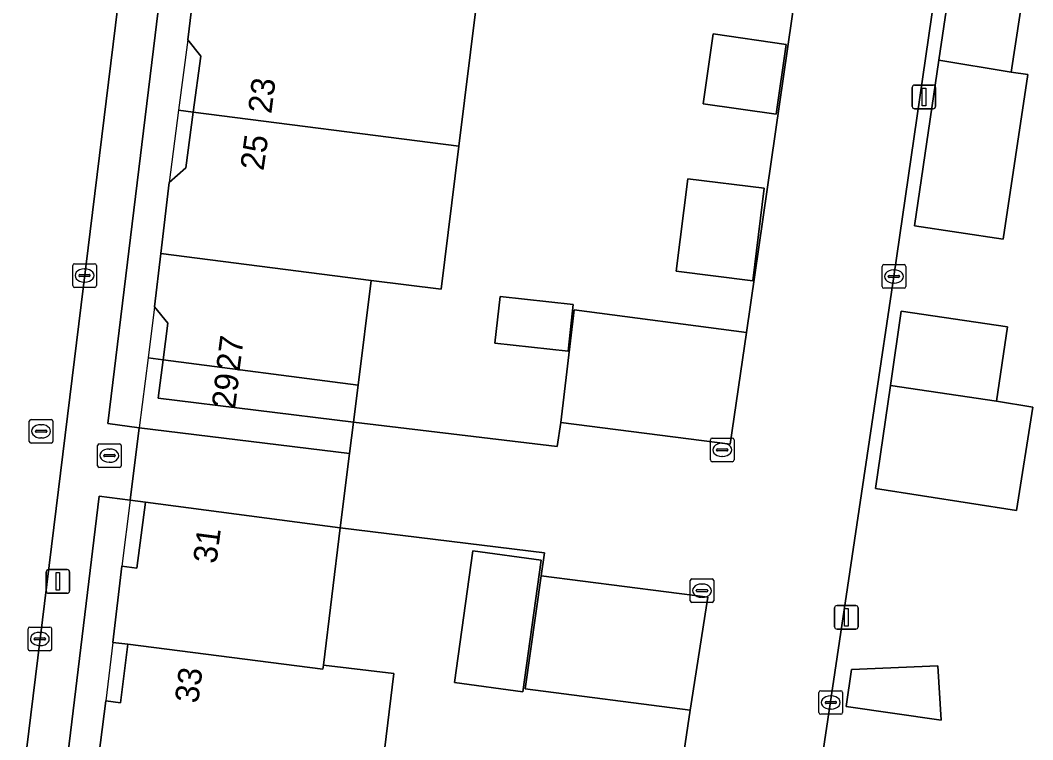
# Model space of a CAD drawing. Extents: x 161692 to 162379, y 380760 to 381678.
# Drawn here: x 162263.02 to 162305.86, y 381467.72 to 381498.17 of the extents above; entities that cross this region are included whole.
import ezdxf

# ---------------------------------------------------------------- set-up
doc = ezdxf.new("R2010")
doc.units = 0
for name, color, linetype in [('IMGEO_Erf', 7, 'Continuous'), ('IMGEO_Kolk', 7, 'Continuous'), ('IMGEO_Lichtmast', 7, 'Continuous'), ('IMGEO_Pand', 7, 'Continuous'), ('IMGEO_Pand_nummerreeks', 7, 'Continuous'), ('IMGEO_Pand_overbouw', 7, 'Continuous'), ('IMGEO_Parkeervlak_open', 7, 'Continuous'), ('IMGEO_Rijbaan_lokaal_open', 7, 'Continuous'), ('IMGEO_Rioolput', 7, 'Continuous'), ('IMGEO_Voetpad_open', 7, 'Continuous')]:
    doc.layers.add(name, color=color, linetype=linetype)

msp = doc.modelspace()

# ---------------------------------------------------------------- linework, layer by layer
at = {"layer": 'IMGEO_Erf'}
for points in [[(162275.96, 381554.905), (162271.335, 381518.964), (162266.726, 381481.101), (162268.055, 381480.918), (162276.954, 381479.833), (162277.121, 381481.16), (162285.727, 381480.124), (162285.884, 381481.138), (162286.447, 381485.908), (162293.75, 381484.949), (162297.754, 381512.686), (162295.226, 381513.057), (162295.738, 381516.549), (162294.769, 381516.688), (162295.193, 381519.628), (162298.546, 381519.145), (162298.657, 381519.129), (162299.517, 381524.995), (162299.405, 381525.012), (162294.549, 381525.718), (162294.989, 381528.74)], [(162299.956, 381528.017), (162299.561, 381525.298), (162305.37, 381524.43), (162299.982, 381487.324), (162289.258, 381415.372)], [(162282.31, 381498.745), (162281.576, 381492.832), (162280.826, 381486.787), (162277.871, 381487.153), (162277.318, 381482.73), (162277.121, 381481.16), (162268.855, 381482.179), (162269.059, 381483.794), (162269.255, 381485.347), (162268.698, 381486.046), (162268.964, 381488.3), (162269.319, 381491.305), (162270.025, 381491.916), (162270.338, 381494.279), (162270.651, 381496.642), (162270.111, 381497.344), (162270.462, 381500.271)], [(162266.109, 381465.174), (162266.634, 381469.365), (162267.26, 381469.287), (162267.575, 381471.766), (162266.929, 381471.839), (162267.321, 381475.058), (162267.956, 381474.98), (162268.31, 381477.77), (162267.671, 381477.853), (162266.353, 381478.026), (162258.728, 381415.14)], [(162289.519, 381456.548), (162291.364, 381468.966), (162284.377, 381469.874), (162285.05, 381474.654), (162285.199, 381475.623), (162276.556, 381476.691), (162275.846, 381470.881), (162278.817, 381470.516), (162277.99, 381463.675)]]:
    msp.add_lwpolyline(points, dxfattribs=at)
for points in [[(162300.855, 381489.464), (162301.886, 381496.472), (162302.558, 381501.044), (162305.646, 381500.593), (162304.944, 381495.974), (162305.645, 381495.869), (162304.604, 381488.903)], [(162291.907, 381494.636), (162292.335, 381497.589), (162295.423, 381497.142), (162294.995, 381494.189)], [(162290.773, 381487.543), (162291.259, 381491.457), (162294.495, 381491.056), (162294.01, 381487.142)], [(162286.193, 381484.16), (162283.1, 381484.496), (162283.316, 381486.476), (162286.408, 381486.14)], [(162299.198, 381478.358), (162299.832, 381482.714), (162300.289, 381485.854), (162304.788, 381485.186), (162304.323, 381482.048), (162305.855, 381481.787), (162305.17, 381477.421)], [(162284.286, 381469.743), (162281.391, 381470.144), (162282.162, 381475.714), (162285.058, 381475.313)], [(162301.981, 381468.543), (162297.956, 381469.124), (162298.182, 381470.687), (162301.845, 381470.841)]]:
    msp.add_lwpolyline(points, close=True, dxfattribs=at)
at = {"layer": 'IMGEO_Kolk'}
for p, q in [((162265.311, 381487.864), (162266.163, 381487.864)), ((162299.556, 381487.824), (162300.408, 381487.824)), ((162265.236, 381486.938), (162265.236, 381487.79)), ((162265.538, 381487.407), (162265.936, 381487.407)), ((162265.724, 381487.644), (162265.749, 381487.644)), ((162266.237, 381487.79), (162266.237, 381486.938)), ((162299.481, 381486.898), (162299.481, 381487.75)), ((162299.969, 381487.604), (162299.994, 381487.604)), ((162300.482, 381487.75), (162300.482, 381486.898)), ((162265.495, 381487.358), (162265.495, 381487.37)), ((162265.933, 381487.321), (162265.535, 381487.321)), ((162265.747, 381487.084), (162265.722, 381487.084)), ((162265.979, 381487.37), (162265.979, 381487.358)), ((162299.74, 381487.318), (162299.74, 381487.33)), ((162300.178, 381487.281), (162299.78, 381487.281)), ((162299.783, 381487.367), (162300.181, 381487.367)), ((162299.992, 381487.044), (162299.967, 381487.044)), ((162300.224, 381487.33), (162300.224, 381487.318)), ((162266.163, 381486.864), (162265.311, 381486.864)), ((162300.408, 381486.824), (162299.556, 381486.824)), ((162266.288, 381479.316), (162266.288, 381480.168)), ((162266.363, 381480.242), (162267.215, 381480.242)), ((162267.289, 381480.168), (162267.289, 381479.316)), ((162292.217, 381479.558), (162292.217, 381480.41)), ((162292.292, 381480.484), (162293.144, 381480.484)), ((162292.705, 381480.264), (162292.73, 381480.264)), ((162293.218, 381480.41), (162293.218, 381479.558)), ((162266.547, 381479.736), (162266.547, 381479.748)), ((162266.985, 381479.699), (162266.587, 381479.699)), ((162266.59, 381479.785), (162266.988, 381479.785)), ((162266.776, 381480.022), (162266.801, 381480.022)), ((162267.031, 381479.748), (162267.031, 381479.736)), ((162292.476, 381479.978), (162292.476, 381479.99)), ((162292.914, 381479.941), (162292.516, 381479.941)), ((162292.519, 381480.027), (162292.917, 381480.027)), ((162292.728, 381479.704), (162292.703, 381479.704)), ((162292.96, 381479.99), (162292.96, 381479.978)), ((162266.799, 381479.462), (162266.774, 381479.462)), ((162293.144, 381479.484), (162292.292, 381479.484)), ((162267.215, 381479.242), (162266.363, 381479.242)), ((162291.361, 381473.601), (162291.361, 381474.453)), ((162291.436, 381474.527), (162292.288, 381474.527)), ((162291.849, 381474.307), (162291.874, 381474.307)), ((162292.362, 381474.453), (162292.362, 381473.601)), ((162291.62, 381474.021), (162291.62, 381474.033)), ((162292.058, 381473.984), (162291.66, 381473.984)), ((162291.663, 381474.07), (162292.061, 381474.07)), ((162291.872, 381473.747), (162291.847, 381473.747)), ((162292.104, 381474.033), (162292.104, 381474.021)), ((162292.288, 381473.527), (162291.436, 381473.527)), ((162263.345, 381471.558), (162263.345, 381472.41)), ((162263.42, 381472.484), (162264.272, 381472.484)), ((162264.346, 381472.41), (162264.346, 381471.558)), ((162263.604, 381471.978), (162263.604, 381471.99)), ((162263.647, 381472.027), (162264.045, 381472.027)), ((162263.833, 381472.264), (162263.858, 381472.264)), ((162264.088, 381471.99), (162264.088, 381471.978)), ((162264.042, 381471.941), (162263.644, 381471.941)), ((162263.856, 381471.704), (162263.831, 381471.704)), ((162264.272, 381471.484), (162263.42, 381471.484)), ((162296.809, 381468.869), (162296.809, 381469.721)), ((162296.884, 381469.795), (162297.736, 381469.795)), ((162297.297, 381469.575), (162297.322, 381469.575)), ((162297.81, 381469.721), (162297.81, 381468.869)), ((162297.068, 381469.289), (162297.068, 381469.301)), ((162297.506, 381469.252), (162297.108, 381469.252)), ((162297.111, 381469.338), (162297.509, 381469.338)), ((162297.32, 381469.015), (162297.295, 381469.015)), ((162297.552, 381469.301), (162297.552, 381469.289)), ((162297.736, 381468.795), (162296.884, 381468.795))]:
    msp.add_line(p, q, dxfattribs=at)
for points in [[(162265.311, 381487.864), (162266.163, 381487.864)], [(162299.556, 381487.824), (162300.408, 381487.824)], [(162265.236, 381486.938), (162265.236, 381487.79)], [(162266.237, 381487.79), (162266.237, 381486.938)], [(162299.481, 381486.898), (162299.481, 381487.75)], [(162300.482, 381487.75), (162300.482, 381486.898)], [(162266.163, 381486.864), (162265.311, 381486.864)], [(162300.408, 381486.824), (162299.556, 381486.824)], [(162266.288, 381479.316), (162266.288, 381480.168)], [(162266.363, 381480.242), (162267.215, 381480.242)], [(162267.289, 381480.168), (162267.289, 381479.316)], [(162292.217, 381479.558), (162292.217, 381480.41)], [(162292.292, 381480.484), (162293.144, 381480.484)], [(162293.218, 381480.41), (162293.218, 381479.558)], [(162293.144, 381479.484), (162292.292, 381479.484)], [(162267.215, 381479.242), (162266.363, 381479.242)], [(162291.361, 381473.601), (162291.361, 381474.453)], [(162291.436, 381474.527), (162292.288, 381474.527)], [(162292.362, 381474.453), (162292.362, 381473.601)], [(162292.288, 381473.527), (162291.436, 381473.527)], [(162263.345, 381471.558), (162263.345, 381472.41)], [(162263.42, 381472.484), (162264.272, 381472.484)], [(162264.346, 381472.41), (162264.346, 381471.558)], [(162264.272, 381471.484), (162263.42, 381471.484)], [(162296.809, 381468.869), (162296.809, 381469.721)], [(162296.884, 381469.795), (162297.736, 381469.795)], [(162297.81, 381469.721), (162297.81, 381468.869)], [(162297.736, 381468.795), (162296.884, 381468.795)]]:
    msp.add_lwpolyline(points, dxfattribs=at)
for centre, radius, start, end in [((162265.313, 381487.788), 0.0765, 91.552, 178.448), ((162265.313, 381487.788), 0.0765, 91.552, 178.448), ((162266.161, 381487.788), 0.0765, 1.552, 88.448), ((162266.161, 381487.788), 0.0765, 1.552, 88.448), ((162299.558, 381487.748), 0.0765, 91.552, 178.448), ((162299.558, 381487.748), 0.0765, 91.552, 178.448), ((162300.406, 381487.748), 0.0765, 1.552, 88.448), ((162300.406, 381487.748), 0.0765, 1.552, 88.448), ((162265.535, 381487.367), 0.0403, 85.8775, 175.7526), ((162265.94, 381487.369), 0.0386, 1.7309, 96.639), ((162265.532, 381487.357), 0.0366, 178.938, 274.7102), ((162265.936, 381487.364), 0.043, 264.8664, 352.4533), ((162299.78, 381487.327), 0.0403, 85.8775, 175.7526), ((162299.777, 381487.317), 0.0366, 178.938, 274.7102), ((162300.181, 381487.324), 0.043, 264.8664, 352.4533), ((162300.185, 381487.329), 0.0386, 1.7309, 96.639), ((162265.313, 381486.94), 0.0765, 181.552, 268.448), ((162265.313, 381486.94), 0.0765, 181.552, 268.448), ((162266.161, 381486.94), 0.0765, 271.552, 358.448), ((162266.161, 381486.94), 0.0765, 271.552, 358.448), ((162299.558, 381486.9), 0.0765, 181.552, 268.448), ((162299.558, 381486.9), 0.0765, 181.552, 268.448), ((162300.406, 381486.9), 0.0765, 271.552, 358.448), ((162300.406, 381486.9), 0.0765, 271.552, 358.448), ((162266.365, 381480.166), 0.0765, 91.552, 178.448), ((162266.365, 381480.166), 0.0765, 91.552, 178.448), ((162267.213, 381480.166), 0.0765, 1.552, 88.448), ((162267.213, 381480.166), 0.0765, 1.552, 88.448), ((162292.294, 381480.408), 0.0765, 91.552, 178.448), ((162292.294, 381480.408), 0.0765, 91.552, 178.448), ((162293.142, 381480.408), 0.0765, 1.552, 88.448), ((162293.142, 381480.408), 0.0765, 1.552, 88.448), ((162266.587, 381479.745), 0.0403, 85.8775, 175.7526), ((162266.584, 381479.735), 0.0366, 178.938, 274.7102), ((162266.988, 381479.742), 0.043, 264.8664, 352.4533), ((162266.992, 381479.747), 0.0386, 1.7309, 96.639), ((162292.516, 381479.987), 0.0403, 85.8775, 175.7526), ((162292.513, 381479.977), 0.0366, 178.938, 274.7102), ((162292.917, 381479.984), 0.043, 264.8664, 352.4533), ((162292.921, 381479.989), 0.0386, 1.7309, 96.639), ((162266.365, 381479.318), 0.0765, 181.552, 268.448), ((162266.365, 381479.318), 0.0765, 181.552, 268.448), ((162267.213, 381479.318), 0.0765, 271.552, 358.448), ((162267.213, 381479.318), 0.0765, 271.552, 358.448), ((162292.294, 381479.56), 0.0765, 181.552, 268.448), ((162292.294, 381479.56), 0.0765, 181.552, 268.448), ((162293.142, 381479.56), 0.0765, 271.552, 358.448), ((162293.142, 381479.56), 0.0765, 271.552, 358.448), ((162291.438, 381474.451), 0.0765, 91.552, 178.448), ((162291.438, 381474.451), 0.0765, 91.552, 178.448), ((162292.286, 381474.451), 0.0765, 1.552, 88.448), ((162292.286, 381474.451), 0.0765, 1.552, 88.448), ((162291.66, 381474.03), 0.0403, 85.8775, 175.7526), ((162291.657, 381474.02), 0.0366, 178.938, 274.7102), ((162292.061, 381474.027), 0.043, 264.8664, 352.4533), ((162292.065, 381474.032), 0.0386, 1.7309, 96.639), ((162291.438, 381473.603), 0.0765, 181.552, 268.448), ((162291.438, 381473.603), 0.0765, 181.552, 268.448), ((162292.286, 381473.603), 0.0765, 271.552, 358.448), ((162292.286, 381473.603), 0.0765, 271.552, 358.448), ((162263.422, 381472.408), 0.0765, 91.552, 178.448), ((162263.422, 381472.408), 0.0765, 91.552, 178.448), ((162264.27, 381472.408), 0.0765, 1.552, 88.448), ((162264.27, 381472.408), 0.0765, 1.552, 88.448), ((162263.644, 381471.987), 0.0403, 85.8775, 175.7526), ((162263.641, 381471.977), 0.0366, 178.938, 274.7102), ((162264.045, 381471.984), 0.043, 264.8664, 352.4533), ((162264.049, 381471.989), 0.0386, 1.7309, 96.639), ((162263.422, 381471.56), 0.0765, 181.552, 268.448), ((162263.422, 381471.56), 0.0765, 181.552, 268.448), ((162264.27, 381471.56), 0.0765, 271.552, 358.448), ((162264.27, 381471.56), 0.0765, 271.552, 358.448), ((162296.886, 381469.719), 0.0765, 91.552, 178.448), ((162296.886, 381469.719), 0.0765, 91.552, 178.448), ((162297.734, 381469.719), 0.0765, 1.552, 88.448), ((162297.734, 381469.719), 0.0765, 1.552, 88.448), ((162297.108, 381469.298), 0.0403, 85.8775, 175.7526), ((162297.105, 381469.288), 0.0366, 178.938, 274.7102), ((162297.509, 381469.295), 0.043, 264.8664, 352.4533), ((162297.513, 381469.3), 0.0386, 1.7309, 96.639), ((162296.886, 381468.871), 0.0765, 181.552, 268.448), ((162296.886, 381468.871), 0.0765, 181.552, 268.448), ((162297.734, 381468.871), 0.0765, 271.552, 358.448), ((162297.734, 381468.871), 0.0765, 271.552, 358.448)]:
    msp.add_arc(centre, radius, start, end, dxfattribs=at)
for centre, major_axis, ratio, start_param, end_param in [((162265.723, 381487.364), (-0.387, 0.002), 0.722429, 4.712389, 7.853982), ((162265.748, 381487.364), (-0.39, 0.002), 0.717154, 1.570796, 4.712389), ((162299.968, 381487.324), (-0.387, 0.002), 0.722429, 4.712389, 7.853982), ((162299.993, 381487.324), (-0.39, 0.002), 0.717154, 1.570796, 4.712389), ((162292.704, 381479.984), (-0.387, 0.002), 0.722429, 4.712389, 7.853982), ((162292.729, 381479.984), (-0.39, 0.002), 0.717154, 1.570796, 4.712389), ((162266.775, 381479.742), (-0.387, 0.002), 0.722429, 4.712389, 7.853982), ((162266.8, 381479.742), (-0.39, 0.002), 0.717154, 1.570796, 4.712389), ((162291.848, 381474.027), (-0.387, 0.002), 0.722429, 4.712389, 7.853982), ((162291.873, 381474.027), (-0.39, 0.002), 0.717154, 1.570796, 4.712389), ((162263.832, 381471.984), (-0.387, 0.002), 0.722429, 4.712389, 7.853982), ((162263.857, 381471.984), (-0.39, 0.002), 0.717154, 1.570796, 4.712389), ((162297.296, 381469.295), (-0.387, 0.002), 0.722429, 4.712389, 7.853982), ((162297.321, 381469.295), (-0.39, 0.002), 0.717154, 1.570796, 4.712389)]:
    msp.add_ellipse(centre, major_axis=major_axis, ratio=ratio, start_param=start_param, end_param=end_param, dxfattribs=at)
at = {"layer": 'IMGEO_Lichtmast'}
for p, q in [((162300.756, 381494.523), (162300.756, 381495.323)), ((162300.756, 381495.323), (162300.756, 381494.523)), ((162300.856, 381495.423), (162301.646, 381495.423)), ((162301.646, 381495.423), (162300.856, 381495.423)), ((162301.746, 381495.323), (162301.746, 381494.523)), ((162301.746, 381494.523), (162301.746, 381495.323)), ((162301.646, 381494.423), (162300.856, 381494.423)), ((162300.856, 381494.423), (162301.646, 381494.423)), ((162264.113, 381474.019), (162264.113, 381474.819)), ((162264.113, 381474.819), (162264.113, 381474.019)), ((162264.213, 381474.919), (162265.003, 381474.919)), ((162265.003, 381474.919), (162264.213, 381474.919)), ((162265.103, 381474.819), (162265.103, 381474.019)), ((162265.103, 381474.019), (162265.103, 381474.819)), ((162265.003, 381473.919), (162264.213, 381473.919)), ((162264.213, 381473.919), (162265.003, 381473.919)), ((162297.473, 381472.5), (162297.473, 381473.3)), ((162297.473, 381473.3), (162297.473, 381472.5)), ((162297.573, 381473.4), (162298.363, 381473.4)), ((162298.363, 381473.4), (162297.573, 381473.4)), ((162298.463, 381473.3), (162298.463, 381472.5)), ((162298.463, 381472.5), (162298.463, 381473.3)), ((162298.363, 381472.4), (162297.573, 381472.4)), ((162297.573, 381472.4), (162298.363, 381472.4))]:
    msp.add_line(p, q, dxfattribs=at)
for points in [[(162301.176, 381495.298), (162301.326, 381495.298), (162301.326, 381494.548), (162301.176, 381494.548), (162301.176, 381495.298)], [(162264.533, 381474.794), (162264.683, 381474.794), (162264.683, 381474.044), (162264.533, 381474.044), (162264.533, 381474.794)], [(162297.893, 381473.275), (162298.043, 381473.275), (162298.043, 381472.525), (162297.893, 381472.525), (162297.893, 381473.275)]]:
    msp.add_lwpolyline(points, dxfattribs=at)
for centre, start, end in [((162300.856, 381495.323), 90, 180), ((162300.856, 381495.323), 90, 180), ((162301.646, 381495.323), 0, 90), ((162301.646, 381495.323), 360, 90), ((162300.856, 381494.523), 180, 270), ((162300.856, 381494.523), 180, 270), ((162301.646, 381494.523), 270, 0), ((162301.646, 381494.523), 270, 0), ((162264.213, 381474.819), 90, 180), ((162264.213, 381474.819), 90, 180), ((162265.003, 381474.819), 0, 90), ((162265.003, 381474.819), 360, 90), ((162264.213, 381474.019), 180, 270), ((162264.213, 381474.019), 180, 270), ((162265.003, 381474.019), 270, 0), ((162265.003, 381474.019), 270, 0), ((162297.573, 381473.3), 90, 180), ((162297.573, 381473.3), 90, 180), ((162298.363, 381473.3), 0, 90), ((162298.363, 381473.3), 360, 90), ((162297.573, 381472.5), 180, 270), ((162297.573, 381472.5), 180, 270), ((162298.363, 381472.5), 270, 0), ((162298.363, 381472.5), 270, 0)]:
    msp.add_arc(centre, 0.1, start, end, dxfattribs=at)
at = {"layer": 'IMGEO_Pand'}
for points in [[(162305.646, 381500.593), (162302.558, 381501.044), (162301.886, 381496.472), (162304.944, 381495.974)], [(162282.31, 381498.745), (162270.462, 381500.271), (162270.111, 381497.344), (162270.651, 381496.642), (162270.338, 381494.279), (162281.576, 381492.832)], [(162291.907, 381494.636), (162294.995, 381494.189), (162295.423, 381497.142), (162292.335, 381497.589)], [(162304.944, 381495.974), (162301.886, 381496.472), (162300.855, 381489.464), (162304.604, 381488.903), (162305.645, 381495.869)], [(162270.338, 381494.279), (162270.025, 381491.916), (162269.319, 381491.305), (162268.964, 381488.3), (162277.871, 381487.153), (162280.826, 381486.787), (162281.576, 381492.832)], [(162290.773, 381487.543), (162294.01, 381487.142), (162294.495, 381491.056), (162291.259, 381491.457)], [(162269.059, 381483.794), (162277.318, 381482.73), (162277.871, 381487.153), (162268.964, 381488.3), (162268.698, 381486.046), (162269.255, 381485.347)], [(162286.193, 381484.16), (162286.408, 381486.14), (162283.316, 381486.476), (162283.1, 381484.496)], [(162299.832, 381482.714), (162304.323, 381482.048), (162304.788, 381485.186), (162300.289, 381485.854)], [(162269.059, 381483.794), (162268.855, 381482.179), (162277.121, 381481.16), (162277.318, 381482.73)], [(162299.832, 381482.714), (162299.198, 381478.358), (162305.17, 381477.421), (162305.855, 381481.787), (162304.323, 381482.048)], [(162267.575, 381471.766), (162275.824, 381470.704), (162275.846, 381470.881), (162276.556, 381476.691), (162268.31, 381477.77), (162267.956, 381474.98), (162267.321, 381475.058), (162266.929, 381471.839)], [(162284.286, 381469.743), (162285.058, 381475.313), (162282.162, 381475.714), (162281.391, 381470.144)], [(162267.575, 381471.766), (162267.26, 381469.287), (162266.634, 381469.365), (162266.109, 381465.174), (162277.99, 381463.675), (162278.817, 381470.516), (162275.846, 381470.881), (162275.824, 381470.704)], [(162298.182, 381470.687), (162297.956, 381469.124), (162301.981, 381468.543), (162301.845, 381470.841)]]:
    msp.add_lwpolyline(points, close=True, dxfattribs=at)
at = {"layer": 'IMGEO_Pand_overbouw'}
for points in [[(162270.338, 381494.279), (162270.651, 381496.642), (162270.111, 381497.344), (162269.719, 381494.359)], [(162270.338, 381494.279), (162269.719, 381494.359), (162269.319, 381491.305), (162270.025, 381491.916)], [(162268.698, 381486.046), (162268.426, 381483.876), (162269.059, 381483.794), (162269.255, 381485.347)], [(162277.121, 381481.16), (162268.855, 381482.179), (162269.059, 381483.794), (162268.426, 381483.876), (162268.055, 381480.918), (162267.671, 381477.853), (162268.31, 381477.77), (162276.556, 381476.691), (162276.954, 381479.833)], [(162267.321, 381475.058), (162267.956, 381474.98), (162268.31, 381477.77), (162267.671, 381477.853)], [(162267.575, 381471.766), (162266.929, 381471.839), (162266.634, 381469.365), (162267.26, 381469.287)]]:
    msp.add_lwpolyline(points, close=True, dxfattribs=at)
at = {"layer": 'IMGEO_Parkeervlak_open'}
for points in [[(162293.048, 381480.228), (162293.75, 381484.949), (162286.447, 381485.908), (162285.884, 381481.138)], [(162292.105, 381473.748), (162285.05, 381474.654), (162284.377, 381469.874), (162291.364, 381468.966)]]:
    msp.add_lwpolyline(points, close=True, dxfattribs=at)
at = {"layer": 'IMGEO_Rijbaan_lokaal_open'}
msp.add_lwpolyline([(162267.532, 381501.879), (162267.781, 381503.837), (162262.656, 381504.479), (162262.653, 381504.451), (162260.317, 381485.87), (162260.156, 381484.536), (162259.145, 381476.169), (162259.007, 381474.855), (162256.641, 381456.135), (162261.813, 381455.443)], close=True, dxfattribs=at)
at = {"layer": 'IMGEO_Rioolput'}
for p, q in [((162263.4, 381480.345), (162263.4, 381481.197)), ((162263.475, 381481.271), (162264.327, 381481.271)), ((162263.888, 381481.051), (162263.913, 381481.051)), ((162264.401, 381481.197), (162264.401, 381480.345)), ((162263.659, 381480.765), (162263.659, 381480.777)), ((162264.097, 381480.728), (162263.699, 381480.728)), ((162263.702, 381480.814), (162264.1, 381480.814)), ((162264.143, 381480.777), (162264.143, 381480.765)), ((162264.327, 381480.271), (162263.475, 381480.271)), ((162263.911, 381480.491), (162263.886, 381480.491))]:
    msp.add_line(p, q, dxfattribs=at)
for points in [[(162263.4, 381480.345), (162263.4, 381481.197)], [(162263.475, 381481.271), (162264.327, 381481.271)], [(162264.401, 381481.197), (162264.401, 381480.345)], [(162264.327, 381480.271), (162263.475, 381480.271)]]:
    msp.add_lwpolyline(points, dxfattribs=at)
for centre, radius, start, end in [((162263.477, 381481.195), 0.0765, 91.552, 178.448), ((162263.477, 381481.195), 0.0765, 91.552, 178.448), ((162264.325, 381481.195), 0.0765, 1.552, 88.448), ((162264.325, 381481.195), 0.0765, 1.552, 88.448), ((162263.699, 381480.774), 0.0403, 85.8775, 175.7526), ((162263.696, 381480.764), 0.0366, 178.938, 274.7102), ((162264.1, 381480.771), 0.043, 264.8664, 352.4533), ((162264.104, 381480.776), 0.0386, 1.7309, 96.639), ((162263.477, 381480.347), 0.0765, 181.552, 268.448), ((162263.477, 381480.347), 0.0765, 181.552, 268.448), ((162264.325, 381480.347), 0.0765, 271.552, 358.448), ((162264.325, 381480.347), 0.0765, 271.552, 358.448)]:
    msp.add_arc(centre, radius, start, end, dxfattribs=at)
for centre, major_axis, ratio, start_param, end_param in [((162263.887, 381480.771), (-0.387, 0.002), 0.722429, 4.712389, 7.853982), ((162263.912, 381480.771), (-0.39, 0.002), 0.717154, 1.570796, 4.712389)]:
    msp.add_ellipse(centre, major_axis=major_axis, ratio=ratio, start_param=start_param, end_param=end_param, dxfattribs=at)
at = {"layer": 'IMGEO_Voetpad_open'}
for points in [[(162255.7, 381384.988), (162255.002, 381385.924), (162257.403, 381401.904), (162257.543, 381402.913), (162258.346, 381408.354), (162259.151, 381413.813), (162259.887, 381415.029), (162258.728, 381415.14), (162266.353, 381478.026), (162267.671, 381477.853), (162268.055, 381480.918), (162266.726, 381481.101), (162271.335, 381518.964), (162275.96, 381554.905), (162278.144, 381558.606)], [(162289.258, 381415.372), (162299.982, 381487.324), (162305.37, 381524.43), (162299.561, 381525.298), (162299.517, 381524.995), (162298.657, 381519.129), (162298.233, 381516.189), (162297.754, 381512.686), (162293.75, 381484.949), (162293.048, 381480.228), (162285.884, 381481.138), (162285.727, 381480.124), (162277.121, 381481.16), (162276.954, 381479.833), (162276.556, 381476.691), (162285.199, 381475.623), (162285.05, 381474.654), (162292.105, 381473.748), (162291.364, 381468.966), (162289.519, 381456.548)], [(162267.917, 381504.887), (162267.781, 381503.837), (162267.532, 381501.879), (162261.813, 381455.443), (162258.921, 381432.414), (162258.477, 381428.947), (162255.661, 381406.999), (162255.387, 381403.805), (162256.607, 381403.682), (162255.843, 381397.741), (162254.667, 381397.876), (162253.57, 381388.915), (162253.142, 381385.415)]]:
    msp.add_lwpolyline(points, dxfattribs=at)
msp.add_lwpolyline([(162276.556, 381476.691), (162276.954, 381479.833), (162268.055, 381480.918), (162267.671, 381477.853), (162268.31, 381477.77)], close=True, dxfattribs=at)

# ---------------------------------------------------------------- texts
at = {"layer": 'IMGEO_Pand_nummerreeks'}
for s, rotation, p in [('23', 82.8117, (162273.639, 381494.186)), ('25', 82.0228, (162273.308, 381491.774)), ('27', 82.6209, (162272.289, 381483.271)), ('29', 82.7691, (162272.101, 381481.685)), ('31', 82.5713, (162271.314, 381475.143)), ('33', 82.4742, (162270.541, 381469.232))]:
    msp.add_text(s, height=1, rotation=rotation, dxfattribs=at).set_placement(p)

doc.saveas('drawing.dxf')
